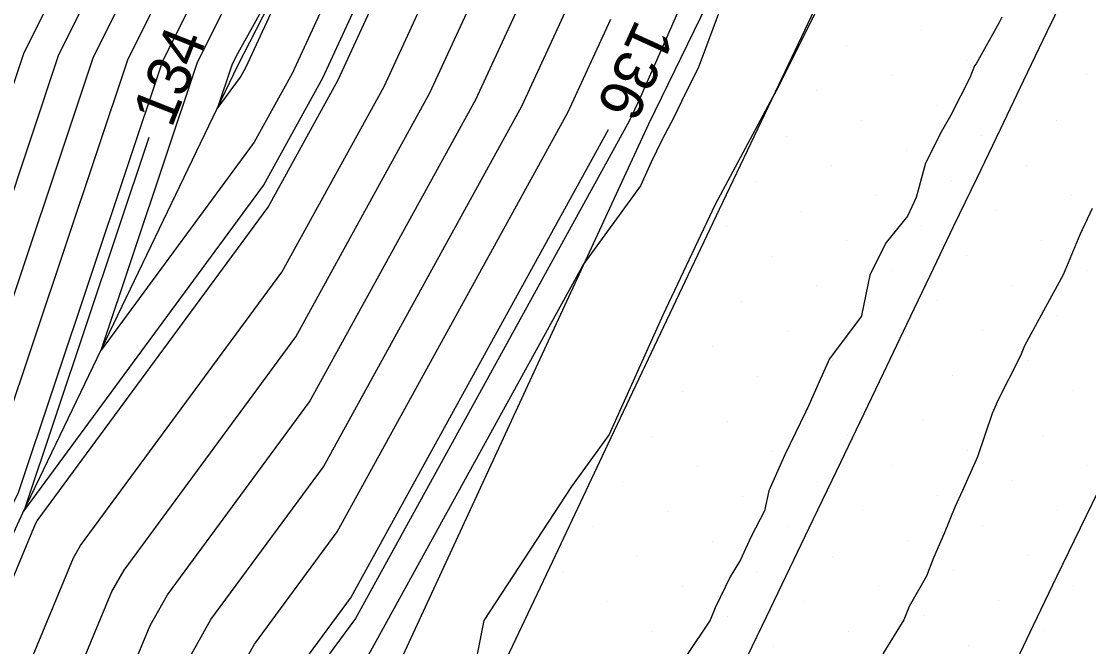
# Model space of a CAD drawing. Extents: x 2354170 to 2357230, y 866100 to 868290.
# Drawn here: x 2355527.62 to 2355576.91, y 866776.05 to 866804.94 of the extents above; entities that cross this region are included whole.
import ezdxf

# ---------------------------------------------------------------- set-up
doc = ezdxf.new("R2010")
doc.units = 0
for name, color, linetype in [('Default', 7, 'Continuous'), ('DTM Contours Major', 7, 'Continuous'), ('DTM Contours Minor', 7, 'Continuous'), ('DTM Contours Minor Text', 7, 'Continuous'), ('Exist DTM Breakline', 7, 'Continuous'), ('Exist DTM Scan Elevation Point', 7, 'Continuous'), ('Exist Roads EOP', 7, 'Continuous'), ('PH Exist DTM Breakline', 7, 'Continuous')]:
    doc.layers.add(name, color=color, linetype=linetype)

msp = doc.modelspace()

# ---------------------------------------------------------------- linework, layer by layer
at = {"layer": 'Default'}
for points in [[(2355600.968, 866953.483), (2355597.163, 866946.413), (2355589.174, 866929.996), (2355586.633, 866923.855), (2355586.083, 866922.723), (2355582.037, 866915.081), (2355573.922, 866898.661), (2355570.304, 866891.811), (2355570.114, 866891.426), (2355562.896, 866874.959), (2355559.296, 866866.659), (2355555.403, 866857.772), (2355551.84, 866848.098), (2355544.267, 866833.829), (2355539.368, 866825.892), (2355534.98, 866817.967), (2355527.736, 866803.481), (2355524.71, 866794.433), (2355517.552, 866779.756), (2355513.582, 866771.73), (2355507.305, 866758.187), (2355503.787, 866750.521), (2355502.522, 866747.068), (2355496.046, 866731.969)], [(2355516.013, 866752.039), (2355519.939, 866761.835), (2355520.862, 866763.902), (2355528.265, 866781.725), (2355528.343, 866781.864), (2355539.009, 866796.357), (2355542.243, 866802.235), (2355549.915, 866818.879), (2355552.247, 866824.174), (2355559.467, 866840.178), (2355559.844, 866840.941), (2355560.108, 866841.364)], [(2355531.299, 866789.749), (2355535.732, 866803.005), (2355537.114, 866805.769), (2355547.14, 866823.877), (2355557.439, 866840.563), (2355549.891, 866823.833), (2355548.928, 866821.646), (2355540.12, 866802.537), (2355538.37, 866799.357), (2355531.299, 866789.749)], [(2355520.843, 866746.996), (2355523.833, 866754.457), (2355528.959, 866765.935), (2355533.565, 866777.023), (2355534.364, 866778.44), (2355540.926, 866787.357), (2355548.613, 866801.329), (2355552.876, 866810.577), (2355559.312, 866825.198), (2355563.574, 866834.644), (2355564.558, 866836.633)], [(2355547.177, 866835.649), (2355547.08, 866835.465), (2355540.922, 866825.489), (2355535.407, 866815.527), (2355529.335, 866803.386), (2355525.399, 866791.614), (2355519.895, 866780.33), (2355514.763, 866769.954), (2355509.833, 866759.317), (2355505.365, 866749.58), (2355503.944, 866745.705)], [(2355497.503, 866703.485), (2355502.389, 866714.701), (2355502.652, 866715.35), (2355511.301, 866731.319), (2355514.39, 866738.785), (2355515.612, 866745.34), (2355521.237, 866759.375), (2355523.561, 866764.58), (2355530.031, 866780.158), (2355530.35, 866780.723), (2355539.648, 866793.357), (2355544.366, 866801.933), (2355550.902, 866816.111)], [(2355540.673, 866815.407), (2355536.687, 866808.209), (2355534.132, 866803.1), (2355527.464, 866783.156), (2355526.924, 866782.049), (2355518.306, 866764.625), (2355517.418, 866762.71), (2355510.098, 866746.759), (2355507.465, 866739.576), (2355505.898, 866735.923), (2355500.283, 866724.116)], [(2355535.833, 866813.088), (2355530.934, 866803.291), (2355526.087, 866788.795), (2355522.238, 866780.903), (2355515.944, 866768.177), (2355512.362, 866760.448), (2355506.942, 866748.64), (2355504.993, 866743.322), (2355500.972, 866733.946), (2355493.766, 866718.795)], [(2355495.19, 866694.923), (2355500.66, 866705.198), (2355504.71, 866714.495), (2355505.109, 866715.478), (2355512.293, 866728.743), (2355516.74, 866739.488), (2355517.774, 866745.037), (2355522.535, 866756.916), (2355526.26, 866765.257), (2355531.798, 866778.591), (2355532.357, 866779.581), (2355540.287, 866790.357), (2355546.489, 866801.631), (2355551.889, 866813.344)], [(2355562.213, 866811.75), (2355558.883, 866802.771), (2355558.281, 866801.589), (2355557.745, 866800.491), (2355557.192, 866799.455), (2355556.709, 866798.437), (2355556.216, 866797.337), (2355553.585, 866793.721), (2355543.482, 866775.357), (2355542.392, 866773.875), (2355540.632, 866770.755), (2355539.756, 866768.647), (2355529.026, 866744.619)], [(2355536.26, 866810.648), (2355532.533, 866803.195), (2355526.775, 866785.975), (2355524.581, 866781.476), (2355517.125, 866766.401), (2355514.89, 866761.579), (2355508.52, 866747.7), (2355506.229, 866741.449), (2355503.435, 866734.935), (2355495.163, 866717.54)], [(2355541.612, 866810.683), (2355537.54, 866803.329), (2355537.331, 866802.91), (2355536.659, 866800.9), (2355537.731, 866802.357), (2355537.996, 866802.839), (2355541.612, 866810.683)], [(2355497.99, 866691.749), (2355506.974, 866708.623), (2355509.353, 866714.083), (2355510.023, 866715.733), (2355514.277, 866723.589), (2355521.44, 866740.894), (2355522.098, 866744.429), (2355525.131, 866751.997), (2355531.659, 866766.613), (2355535.331, 866775.456), (2355536.371, 866777.299), (2355541.565, 866784.357), (2355550.736, 866801.027), (2355553.862, 866807.809)], [(2355565.053, 866806.873), (2355562.465, 866801.698), (2355562.452, 866801.673), (2355562.434, 866801.638), (2355562.408, 866801.59), (2355562.323, 866801.458), (2355559.665, 866796.476), (2355557.238, 866791.367), (2355554.765, 866785.844), (2355553.027, 866783.456), (2355548.979, 866777.261), (2355548.38, 866774.22)], [(2355499.39, 866690.163), (2355510.131, 866710.335), (2355511.674, 866713.877), (2355512.48, 866715.861), (2355515.27, 866721.012), (2355523.789, 866741.597), (2355524.26, 866744.125), (2355526.43, 866749.538), (2355534.358, 866767.291), (2355537.098, 866773.889), (2355538.378, 866776.158), (2355542.204, 866781.357), (2355552.859, 866800.725), (2355554.849, 866805.042)], [(2355572.905, 866805.137), (2355572.78, 866804.885), (2355571.722, 866802.977), (2355571.64, 866802.884), (2355571.421, 866802.331), (2355570.546, 866800.611), (2355570.122, 866799.851), (2355569.372, 866798.39), (2355568.94, 866796.8), (2355568.551, 866795.935), (2355567.56, 866794.718), (2355567.123, 866793.882), (2355566.8, 866793.21), (2355566.423, 866791.348), (2355566.412, 866791.326), (2355564.932, 866789.336), (2355564.879, 866789.21), (2355564.52, 866788.423), (2355563.936, 866787.095), (2355563.894, 866787.025), (2355563.836, 866786.883), (2355562.873, 866784.907), (2355562.805, 866784.749), (2355562.146, 866783.241), (2355561.946, 866782.319), (2355561.311, 866781.109), (2355560.825, 866780.063), (2355560.355, 866779.269), (2355559.656, 866777.839), (2355559.435, 866777.277), (2355558.37, 866775.692)], [(2355554.712, 866799.931), (2355542.843, 866778.357), (2355540.385, 866775.016), (2355538.865, 866772.322), (2355537.057, 866767.969), (2355527.728, 866747.079), (2355526.422, 866743.821), (2355526.139, 866742.3), (2355516.262, 866718.435), (2355514.937, 866715.989), (2355513.996, 866713.671), (2355513.288, 866712.047), (2355512.065, 866709.749)]]:
    msp.add_lwpolyline(points, dxfattribs=at)
at = {"layer": 'DTM Contours Major'}
for points in [[(2355520.843, 866746.996), (2355523.833, 866754.457), (2355528.959, 866765.935), (2355533.565, 866777.023), (2355534.364, 866778.44), (2355540.926, 866787.357), (2355548.613, 866801.329), (2355552.876, 866810.577), (2355559.312, 866825.198), (2355563.574, 866834.644), (2355564.558, 866836.633)], [(2355547.177, 866835.649), (2355547.08, 866835.465), (2355540.922, 866825.489), (2355535.407, 866815.527), (2355529.335, 866803.386), (2355525.399, 866791.614), (2355519.895, 866780.33), (2355514.763, 866769.954), (2355509.833, 866759.317), (2355505.365, 866749.58), (2355503.944, 866745.705)]]:
    msp.add_lwpolyline(points, dxfattribs=at)
at = {"layer": 'DTM Contours Minor'}
for points in [[(2355585.674, 866863.553), (2355585.42, 866862.918), (2355584.221, 866860.398), (2355572.352, 866836.47), (2355571.047, 866834.377), (2355568.138, 866828.494), (2355567.163, 866826.335), (2355556.165, 866801.352), (2355555.69, 866800.322), (2355543.056, 866777.357), (2355541.054, 866774.636), (2355539.454, 866771.8), (2355537.957, 866768.195), (2355528.161, 866746.259), (2355527.143, 866743.72), (2355526.922, 866742.534), (2355516.593, 866717.576), (2355515.756, 866716.032), (2355514.769, 866713.602), (2355514.341, 866712.618), (2355501.258, 866688.047), (2355500.816, 866687.217), (2355499.617, 866684.489), (2355499.185, 866683.531)], [(2355533.499, 866799.579), (2355527.726, 866782.315), (2355538.796, 866797.357), (2355541.535, 866802.336), (2355549.586, 866819.801), (2355551.461, 866824.061), (2355559.011, 866840.793), (2355559.255, 866841.287), (2355569.042, 866856.985)], [(2355577.072, 866796.293), (2355576.505, 866795.084), (2355576.045, 866793.975), (2355575.741, 866793.226), (2355574.912, 866791.727), (2355573.942, 866789.953), (2355573.758, 866789.493), (2355572.674, 866787.323), (2355572.637, 866787.236), (2355572.45, 866786.816), (2355571.771, 866784.812), (2355571.086, 866783.258), (2355570.738, 866782.498), (2355570.235, 866781.281), (2355569.741, 866780.16), (2355569.416, 866779.31), (2355568.628, 866777.898), (2355568.369, 866777.293), (2355567.399, 866775.714)]]:
    msp.add_lwpolyline(points, dxfattribs=at)
at = {"layer": 'Exist DTM Breakline'}
for points in [[(2355560.94, 866775.17), (2355562.026, 866777.422), (2355563.11, 866779.675), (2355564.194, 866781.928), (2355565.277, 866784.181), (2355566.36, 866786.434), (2355567.438, 866788.69), (2355568.517, 866790.945), (2355569.595, 866793.2), (2355570.674, 866795.455), (2355571.756, 866797.709), (2355572.837, 866799.964), (2355573.918, 866802.218), (2355575, 866804.472), (2355576.084, 866806.724)], [(2355559.241, 866745.471), (2355560.32, 866747.726), (2355561.4, 866749.981), (2355562.48, 866752.236), (2355563.56, 866754.49), (2355564.639, 866756.745), (2355565.719, 866759), (2355566.799, 866761.255), (2355567.879, 866763.51), (2355568.958, 866765.764), (2355570.038, 866768.019), (2355571.118, 866770.274), (2355572.199, 866772.528), (2355573.279, 866774.783), (2355574.36, 866777.037), (2355575.444, 866779.29), (2355576.532, 866781.541), (2355577.62, 866783.791)]]:
    msp.add_lwpolyline(points, dxfattribs=at)
at = {"layer": 'Exist DTM Scan Elevation Point'}
for p, q in [((2355569.172, 866804.517), (2355569.172, 866804.517)), ((2355565.708, 866803.811), (2355565.708, 866803.811)), ((2355571.257, 866803.138), (2355571.257, 866803.138)), ((2355567.793, 866802.432), (2355567.793, 866802.432)), ((2355576.806, 866802.464), (2355576.806, 866802.464)), ((2355564.328, 866801.726), (2355564.328, 866801.726)), ((2355573.342, 866801.758), (2355573.342, 866801.758)), ((2355569.878, 866801.053), (2355569.878, 866801.053)), ((2355566.413, 866800.347), (2355566.413, 866800.347)), ((2355575.427, 866800.379), (2355575.427, 866800.379)), ((2355562.949, 866799.641), (2355562.949, 866799.641)), ((2355571.963, 866799.673), (2355571.963, 866799.673)), ((2355568.498, 866798.968), (2355568.498, 866798.968)), ((2355565.034, 866798.262), (2355565.034, 866798.262)), ((2355574.048, 866798.294), (2355574.048, 866798.294)), ((2355561.569, 866797.556), (2355561.569, 866797.556)), ((2355570.583, 866797.588), (2355570.583, 866797.588)), ((2355567.119, 866796.883), (2355567.119, 866796.883)), ((2355576.133, 866796.914), (2355576.133, 866796.914)), ((2355563.654, 866796.177), (2355563.654, 866796.177)), ((2355572.668, 866796.209), (2355572.668, 866796.209)), ((2355560.19, 866795.471), (2355560.19, 866795.471)), ((2355569.204, 866795.503), (2355569.204, 866795.503)), ((2355565.739, 866794.798), (2355565.739, 866794.798)), ((2355574.753, 866794.829), (2355574.753, 866794.829)), ((2355562.275, 866794.092), (2355562.275, 866794.092)), ((2355571.289, 866794.124), (2355571.289, 866794.124)), ((2355567.824, 866793.418), (2355567.824, 866793.418)), ((2355576.838, 866793.45), (2355576.838, 866793.45)), ((2355564.36, 866792.713), (2355564.36, 866792.713)), ((2355573.374, 866792.744), (2355573.374, 866792.744)), ((2355560.896, 866792.007), (2355560.896, 866792.007)), ((2355569.909, 866792.039), (2355569.909, 866792.039)), ((2355566.445, 866791.333), (2355566.445, 866791.333)), ((2355575.459, 866791.365), (2355575.459, 866791.365)), ((2355562.981, 866790.628), (2355562.981, 866790.628)), ((2355571.994, 866790.659), (2355571.994, 866790.659)), ((2355559.516, 866789.922), (2355559.516, 866789.922)), ((2355568.53, 866789.954), (2355568.53, 866789.954)), ((2355565.065, 866789.248), (2355565.065, 866789.248)), ((2355574.079, 866789.28), (2355574.079, 866789.28)), ((2355561.601, 866788.543), (2355561.601, 866788.543)), ((2355570.615, 866788.574), (2355570.615, 866788.574)), ((2355558.137, 866787.837), (2355558.137, 866787.837)), ((2355567.15, 866787.869), (2355567.15, 866787.869)), ((2355576.164, 866787.9), (2355576.164, 866787.9)), ((2355563.686, 866787.163), (2355563.686, 866787.163)), ((2355572.7, 866787.195), (2355572.7, 866787.195)), ((2355560.222, 866786.458), (2355560.222, 866786.458)), ((2355569.235, 866786.489), (2355569.235, 866786.489)), ((2355565.771, 866785.784), (2355565.771, 866785.784)), ((2355574.785, 866785.815), (2355574.785, 866785.815)), ((2355556.757, 866785.752), (2355556.757, 866785.752)), ((2355562.307, 866785.078), (2355562.307, 866785.078)), ((2355571.32, 866785.11), (2355571.32, 866785.11)), ((2355558.842, 866784.373), (2355558.842, 866784.373)), ((2355567.856, 866784.404), (2355567.856, 866784.404)), ((2355576.87, 866784.436), (2355576.87, 866784.436)), ((2355555.378, 866783.667), (2355555.378, 866783.667)), ((2355564.392, 866783.699), (2355564.392, 866783.699)), ((2355573.405, 866783.73), (2355573.405, 866783.73)), ((2355560.927, 866782.993), (2355560.927, 866782.993)), ((2355569.941, 866783.025), (2355569.941, 866783.025)), ((2355575.49, 866782.351), (2355575.49, 866782.351)), ((2355557.463, 866782.288), (2355557.463, 866782.288)), ((2355566.477, 866782.319), (2355566.477, 866782.319)), ((2355553.998, 866781.582), (2355553.998, 866781.582)), ((2355563.012, 866781.614), (2355563.012, 866781.614)), ((2355572.026, 866781.645), (2355572.026, 866781.645)), ((2355559.548, 866780.908), (2355559.548, 866780.908)), ((2355568.562, 866780.94), (2355568.562, 866780.94)), ((2355556.083, 866780.203), (2355556.083, 866780.203)), ((2355565.097, 866780.234), (2355565.097, 866780.234)), ((2355574.111, 866780.266), (2355574.111, 866780.266)), ((2355552.619, 866779.497), (2355552.619, 866779.497)), ((2355561.633, 866779.529), (2355561.633, 866779.529)), ((2355570.647, 866779.56), (2355570.647, 866779.56)), ((2355576.196, 866778.887), (2355576.196, 866778.887)), ((2355558.168, 866778.823), (2355558.168, 866778.823)), ((2355567.182, 866778.855), (2355567.182, 866778.855)), ((2355554.704, 866778.118), (2355554.704, 866778.118)), ((2355563.718, 866778.149), (2355563.718, 866778.149)), ((2355572.732, 866778.181), (2355572.732, 866778.181)), ((2355560.253, 866777.444), (2355560.253, 866777.444)), ((2355569.267, 866777.475), (2355569.267, 866777.475)), ((2355556.789, 866776.738), (2355556.789, 866776.738)), ((2355565.803, 866776.77), (2355565.803, 866776.77)), ((2355574.817, 866776.802), (2355574.817, 866776.802)), ((2355562.338, 866776.064), (2355562.338, 866776.064)), ((2355571.352, 866776.096), (2355571.352, 866776.096))]:
    msp.add_line(p, q, dxfattribs=at)
at = {"layer": 'Exist Roads EOP'}
msp.add_lwpolyline([(2355565.007, 866807.089), (2355562.425, 866801.672), (2355559.849, 866796.253), (2355557.278, 866790.832), (2355554.71, 866785.41), (2355552.143, 866779.986), (2355549.578, 866774.562), (2355547.012, 866769.139), (2355544.444, 866763.716), (2355541.875, 866758.294), (2355539.302, 866752.874), (2355536.725, 866747.455), (2355534.143, 866742.039)], dxfattribs=at)
at = {"layer": 'PH Exist DTM Breakline'}
for points in [[(2355733.904, 867164.206), (2355727.029, 867150.491), (2355713.886, 867126.137), (2355701.743, 867100.555), (2355685.68, 867067.026), (2355670.305, 867038.421), (2355654.371, 867005.649), (2355642.016, 866977.398), (2355629.593, 866951.907), (2355615.435, 866920.989), (2355601.009, 866889.889), (2355586.439, 866860.066), (2355569.49, 866826.672), (2355556.577, 866800.196), (2355542.29, 866769.284), (2355529.69, 866743.362), (2355515.96, 866713.496), (2355501.949, 866685.781), (2355493.481, 866667.653)], [(2355478.234, 866672.637), (2355497.877, 866715.101), (2355509.042, 866737.185), (2355511.512, 866745.917), (2355519.083, 866763.455), (2355527.688, 866782.236), (2355537.617, 866802.893), (2355548.234, 866823.593), (2355558.175, 866841.919), (2355568.102, 866862.809), (2355576.545, 866883.01), (2355585.474, 866901.542), (2355594.023, 866921.284), (2355602, 866936.304), (2355611.486, 866954.588)]]:
    msp.add_lwpolyline(points, dxfattribs=at)

# ---------------------------------------------------------------- texts
at = {"layer": 'Default'}
msp.add_text('136', height=2, rotation=245.4308, dxfattribs=at).set_placement((2355556.021, 866805.097))
at = {"layer": 'DTM Contours Minor Text'}
msp.add_text('134', height=2, rotation=68.3889, dxfattribs=at).set_placement((2355534.553, 866799.969))

doc.saveas('drawing.dxf')
